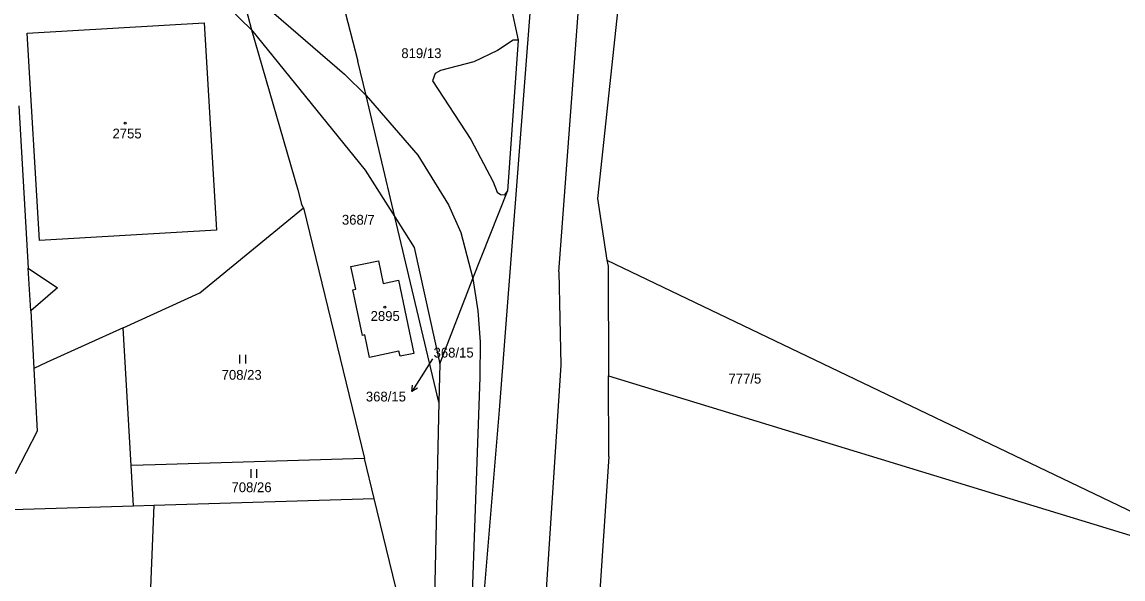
# Model space of a CAD drawing. Extents: x -735249 to -729401, y -1124843 to -1121828.
# Drawn here: x -733997.1 to -733806.2, y -1123703.2 to -1123606.5 of the extents above; entities that cross this region are included whole.
import ezdxf

# ---------------------------------------------------------------- set-up
doc = ezdxf.new("R2010")
doc.units = 0
for name, color, linetype in [('Vrstva 1', 7, 'Continuous'), ('Vrstva 16', 7, 'Continuous'), ('Vrstva 18', 7, 'Continuous'), ('Vrstva 19', 7, 'Continuous'), ('Vrstva 25', 7, 'Continuous'), ('Vrstva 4', 7, 'Continuous')]:
    doc.layers.add(name, color=color, linetype=linetype)

msp = doc.modelspace()

# ---------------------------------------------------------------- linework, layer by layer
at = {"layer": 'Vrstva 1'}
for points in [[(-733963.26, -1123602), (-733957.3, -1123607.83)], [(-733959.23, -1123600.49), (-733957.3, -1123607.83)], [(-733912.75, -1123601.81), (-733911.07, -1123609.67)], [(-733941.46, -1123603.21), (-733938.89, -1123613.28)], [(-733893.8, -1123604.21), (-733897.3, -1123637.15)], [(-733996.22, -1123608.4), (-733965.5, -1123606.61)], [(-733965.5, -1123606.61), (-733963.41, -1123642.64)], [(-733957.3, -1123607.83), (-733949.29, -1123635.6)], [(-733957.3, -1123607.83), (-733937.6, -1123632.19)], [(-733994.11, -1123644.41), (-733996.22, -1123608.4)], [(-733911.07, -1123609.67), (-733912.9, -1123635.84)], [(-733937.44, -1123619.23), (-733938.89, -1123613.28)], [(-733932.45, -1123640.32), (-733937.44, -1123619.23)], [(-733997.68, -1123621.07), (-733996.05, -1123649.24)], [(-733937.6, -1123632.19), (-733932.45, -1123640.32)], [(-733949.29, -1123635.6), (-733948.66, -1123638.12)], [(-733918.9, -1123651.04), (-733912.9, -1123635.84)], [(-733948.31, -1123638.76), (-733948.66, -1123638.12)], [(-733897.3, -1123637.15), (-733895.7, -1123647.85)], [(-733966.3, -1123653.49), (-733948.31, -1123638.76)], [(-733948.31, -1123638.76), (-733937.73, -1123682.26)], [(-733924.79, -1123672.47), (-733932.45, -1123640.32)], [(-733932.45, -1123640.32), (-733929.08, -1123645.63)], [(-733963.41, -1123642.64), (-733994.11, -1123644.41)], [(-733929.08, -1123645.63), (-733924.64, -1123665.83)], [(-733940.06, -1123648.93), (-733935.28, -1123647.94)], [(-733935.28, -1123647.94), (-733934.45, -1123651.87)], [(-733895.7, -1123647.85), (-733895.43, -1123648.86)], [(-733895.7, -1123647.85), (-733780.54, -1123703.06)], [(-733996.05, -1123649.24), (-733990.98, -1123652.64)], [(-733939.23, -1123652.88), (-733940.06, -1123648.93)], [(-733895.43, -1123648.86), (-733895.38, -1123667.94)], [(-733934.45, -1123651.87), (-733931.81, -1123651.32)], [(-733931.81, -1123651.32), (-733929.13, -1123664.04)], [(-733924.64, -1123665.83), (-733918.9, -1123651.04)], [(-733990.98, -1123652.64), (-733995.57, -1123656.63)], [(-733979.58, -1123659.56), (-733966.3, -1123653.49)], [(-733939.72, -1123652.98), (-733939.23, -1123652.88)], [(-733938.06, -1123660.9), (-733939.72, -1123652.98)], [(-733995.57, -1123656.63), (-733995.06, -1123666.63)], [(-733979.58, -1123659.56), (-733992.86, -1123665.63)], [(-733978.19, -1123683.49), (-733979.58, -1123659.56)], [(-733937.67, -1123660.81), (-733938.06, -1123660.9)], [(-733936.85, -1123664.72), (-733937.67, -1123660.81)], [(-733931.74, -1123663.65), (-733936.85, -1123664.72)], [(-733931.55, -1123664.52), (-733931.74, -1123663.65)], [(-733929.13, -1123664.04), (-733931.55, -1123664.52)], [(-733992.86, -1123665.63), (-733995.06, -1123666.63)], [(-733995.06, -1123666.63), (-733994.5, -1123677.51)], [(-733924.64, -1123665.83), (-733924.79, -1123672.47)], [(-733895.35, -1123681.92), (-733895.38, -1123667.94)], [(-733895.38, -1123667.94), (-733780.54, -1123703.06)], [(-733924.79, -1123672.47), (-733925.85, -1123719.46)], [(-733994.5, -1123677.51), (-733998.32, -1123684.96)], [(-733937.73, -1123682.26), (-733974, -1123683.36)], [(-733936.04, -1123689.21), (-733937.73, -1123682.26)], [(-733895.35, -1123681.92), (-733900.89, -1123764.75)], [(-733974, -1123683.36), (-733978.19, -1123683.49)], [(-733977.78, -1123690.47), (-733978.19, -1123683.49)], [(-733974.28, -1123690.36), (-733936.04, -1123689.21)], [(-733926.38, -1123728.9), (-733936.04, -1123689.21)], [(-734039.06, -1123692.32), (-733977.78, -1123690.47)], [(-733977.78, -1123690.47), (-733974.28, -1123690.36)], [(-733974.28, -1123690.36), (-733975.36, -1123717.62)]]:
    msp.add_lwpolyline(points, dxfattribs=at)
at = {"layer": 'Vrstva 16'}
msp.add_lwpolyline([(-733925.93, -1123664.94), (-733927.9, -1123668.12)], dxfattribs=at)
at = {"layer": 'Vrstva 25'}
for points in [[(-733959.357, -1123665.785), (-733959.357, -1123664.285)], [(-733958.323, -1123665.785), (-733958.323, -1123664.285)], [(-733927.9, -1123668.12), (-733929.48, -1123670.669)], [(-733928.528, -1123670.083), (-733929.48, -1123670.669), (-733929.378, -1123669.556)], [(-733957.397, -1123685.615), (-733957.397, -1123684.115)], [(-733956.363, -1123685.615), (-733956.363, -1123684.115)]]:
    msp.add_lwpolyline(points, dxfattribs=at)
for centre in [(-733979.21, -1123624.06), (-733934.17, -1123656.01)]:
    msp.add_circle(centre, 0.175, dxfattribs=at)
at = {"layer": 'Vrstva 4'}
for points in [[(-733906.75, -1123574.94), (-733914.34, -1123673.87)], [(-733903.98, -1123649.88), (-733899.75, -1123592.54)], [(-733954.69, -1123603.88), (-733941.16, -1123615.54)], [(-733911.92, -1123609.66), (-733914.63, -1123611.42)], [(-733911.07, -1123609.67), (-733911.92, -1123609.66)], [(-733914.63, -1123611.42), (-733918.76, -1123613.43)], [(-733918.76, -1123613.43), (-733924.54, -1123614.88)], [(-733941.16, -1123615.54), (-733937.44, -1123619.23)], [(-733925.46, -1123615.45), (-733925.94, -1123616.68)], [(-733924.54, -1123614.88), (-733925.46, -1123615.45)], [(-733925.94, -1123616.68), (-733919.24, -1123626.89)], [(-733937.44, -1123619.23), (-733928.44, -1123629.62)], [(-733919.24, -1123626.89), (-733915.38, -1123634.26)], [(-733928.44, -1123629.62), (-733923.14, -1123638.24)], [(-733915.38, -1123634.26), (-733914.68, -1123636.01)], [(-733914.68, -1123636.01), (-733914.15, -1123636.45)], [(-733914.15, -1123636.45), (-733913.36, -1123636.49)], [(-733913.36, -1123636.49), (-733912.9, -1123635.84)], [(-733923.14, -1123638.24), (-733921, -1123643.01)], [(-733921, -1123643.01), (-733918.9, -1123651.04)], [(-733995.57, -1123656.63), (-733996.05, -1123649.24)], [(-733903.98, -1123649.88), (-733903.63, -1123666.08)], [(-733918.9, -1123651.04), (-733918.05, -1123656.64)], [(-733918.05, -1123656.64), (-733917.65, -1123662)], [(-733917.65, -1123662), (-733917.68, -1123668.17)], [(-733903.63, -1123666.08), (-733909.47, -1123755.53)], [(-733917.68, -1123668.17), (-733920.53, -1123748.22)], [(-733914.34, -1123673.87), (-733920.53, -1123748.22)]]:
    msp.add_lwpolyline(points, dxfattribs=at)

# ---------------------------------------------------------------- texts
at = {"layer": 'Vrstva 16'}
msp.add_text('368/15', height=1.7, dxfattribs=at).set_placement((-733937.477, -1123672.37))
at = {"layer": 'Vrstva 18'}
for s, p in [('819/13', (-733931.32, -1123612.75)), ('368/7', (-733941.63, -1123641.67)), ('368/15', (-733925.73, -1123664.74)), ('708/23', (-733962.49, -1123668.6)), ('777/5', (-733874.58, -1123669.26)), ('708/26', (-733960.78, -1123688.12))]:
    msp.add_text(s, height=1.7, dxfattribs=at).set_placement(p)
at = {"layer": 'Vrstva 19'}
for s, p in [('2755', (-733981.42, -1123626.7)), ('2895', (-733936.65, -1123658.38))]:
    msp.add_text(s, height=1.7, dxfattribs=at).set_placement(p)

doc.saveas('drawing.dxf')
